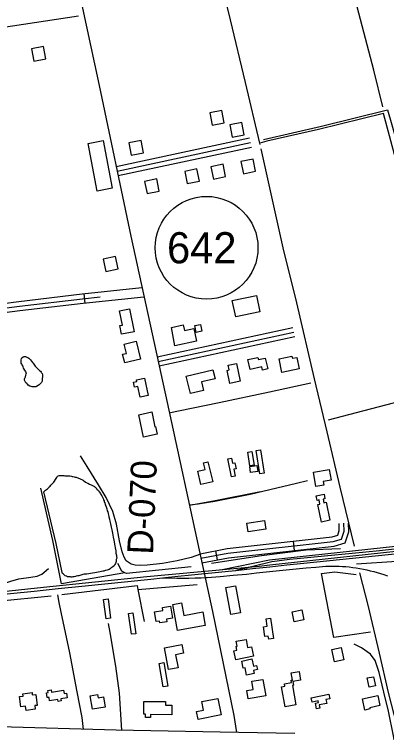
# Model space of a CAD drawing. Extents: x 3445503 to 3483459, y 540493 to 566012.
# Drawn here: x 3467477 to 3468672, y 553510 to 555817 of the extents above; entities that cross this region are included whole.
import ezdxf

# ---------------------------------------------------------------- set-up
doc = ezdxf.new("R2010")
doc.units = 0
for name, color, linetype in [('V-BLDG-OTLN', 7, 'Continuous'), ('V-DTCH-CNTR', 7, 'Continuous'), ('V-RAIL-TRAK', 7, 'Continuous'), ('V-RIVR-RANG-IDEN', 7, 'Continuous'), ('V-ROAD-CNTR', 7, 'Continuous'), ('V-ROAD-IDEN', 7, 'Continuous'), ('V-SITE-VEGE', 7, 'Continuous'), ('V-TOPO-SHOR', 7, 'Continuous')]:
    doc.layers.add(name, color=color, linetype=linetype)

msp = doc.modelspace()

# ---------------------------------------------------------------- linework, layer by layer
at = {"layer": 'V-BLDG-OTLN'}
for points in [[(3467571.2, 555713.7), (3467531.9, 555706.2), (3467539.5, 555666.9), (3467578.8, 555674.4)], [(3468111.8, 555461.5), (3468151.1, 555469), (3468143.7, 555508.3), (3468104.4, 555500.8)], [(3468176, 555422.9), (3468215.3, 555430.4), (3468207.9, 555469.7), (3468168.6, 555462.2)], [(3467762, 555411.7), (3467791.2, 555258.4), (3467743.1, 555249.3), (3467714, 555402.6)], [(3467852.7, 555364.7), (3467892, 555372.2), (3467884.5, 555411.5), (3467845.2, 555404)], [(3468243.9, 555352), (3468204.7, 555344.1), (3468212.7, 555304.9), (3468251.9, 555312.8)], [(3468147.5, 555335.3), (3468108.3, 555327.3), (3468116.2, 555288.1), (3468155.4, 555296.1)], [(3468063.2, 555320.4), (3468024, 555312.5), (3468032, 555273.3), (3468071.2, 555281.2)], [(3467934.5, 555288.3), (3467895.3, 555280.3), (3467903.3, 555241.1), (3467942.5, 555249.1)], [(3467810.2, 554999.7), (3467801.5, 555038.8), (3467762.5, 555030.2), (3467771.1, 554991.1)], [(3468176.9, 554897.9), (3468254.9, 554914), (3468265.8, 554861.3), (3468187.8, 554845.2)], [(3467846.5, 554870.9), (3467861.6, 554797.5), (3467821.5, 554789.2), (3467815.8, 554817), (3467824.3, 554818.8), (3467814.9, 554864.4)], [(3467982.1, 554811), (3468019.6, 554819.3), (3468023.7, 554801), (3468053.2, 554807.5), (3468062, 554767.5), (3467992.5, 554752.1)], [(3468074.8, 554820.7), (3468078.8, 554798.8), (3468060.9, 554795.5), (3468056.8, 554817.4)], [(3467867.9, 554767), (3467881.8, 554709.6), (3467831.6, 554697.3), (3467824.9, 554725), (3467837.5, 554728.1), (3467830.3, 554757.9)], [(3468226.9, 554707.8), (3468259.1, 554715.1), (3468260.7, 554708.1), (3468282.9, 554713.1), (3468290.9, 554678.1), (3468274, 554674.2), (3468271.6, 554684.6), (3468234.1, 554676)], [(3468326.9, 554710.5), (3468368.4, 554718.8), (3468369.7, 554712.1), (3468384.4, 554715), (3468391.8, 554677.9), (3468335.7, 554666.7)], [(3468190.2, 554695.9), (3468202.2, 554638.5), (3468169.1, 554631.5), (3468160.3, 554673.4), (3468166.9, 554674.8), (3468163.6, 554690.3)], [(3468029, 554655.2), (3468114.8, 554675.3), (3468121.5, 554646.2), (3468078.2, 554636.1), (3468084.6, 554608.5), (3468042.3, 554598.6)], [(3467894.8, 554648.1), (3467906.8, 554592.6), (3467881.2, 554587.1), (3467873.7, 554621.9), (3467863.3, 554619.7), (3467859.9, 554635.5), (3467870.8, 554637.9), (3467869.8, 554642.7)], [(3467892.3, 554458.9), (3467876.7, 554530.8), (3467918.1, 554539.8), (3467928.4, 554492.3), (3467930.8, 554492.8), (3467936, 554468.4)], [(3468240.1, 554412.6), (3468246.9, 554369.4), (3468233.1, 554367.2), (3468226.3, 554410.4)], [(3468267.8, 554418.6), (3468279.4, 554343.1), (3468265.3, 554341), (3468253.7, 554416.4)], [(3468098.7, 554379.8), (3468114, 554315.3), (3468076.2, 554306.3), (3468065.9, 554349.7), (3468089.4, 554355.3), (3468084.3, 554376.4)], [(3468174.2, 554331.3), (3468162.1, 554389.4), (3468174.5, 554391.9), (3468178, 554375.2), (3468185.2, 554376.7), (3468189.3, 554357.4), (3468181.6, 554355.8), (3468186.1, 554333.8)], [(3468256, 554367.5), (3468258.7, 554348.1), (3468235.8, 554344.9), (3468233.1, 554364.3)], [(3468437.3, 554346.1), (3468488.2, 554355), (3468494.2, 554320.7), (3468469, 554316.3), (3468471, 554304.8), (3468445.3, 554300.3)], [(3468478.6, 554249.8), (3468490.5, 554191.9), (3468463, 554186.2), (3468451.3, 554242.6), (3468458.4, 554244), (3468455.7, 554257.2), (3468448.9, 554255.8), (3468446, 554270.2), (3468471.4, 554275.5), (3468474.5, 554260.4), (3468468.8, 554259.2), (3468471.1, 554248.3)], [(3468223.9, 554182.3), (3468280.3, 554190.7), (3468284.4, 554163.5), (3468227.9, 554155)], [(3468187.5, 553981.2), (3468203.7, 553894.7), (3468172.7, 553888.9), (3468156.5, 553975.4)], [(3467778.1, 553939.1), (3467786.2, 553877.6), (3467771.5, 553875.7), (3467763.4, 553937.2)], [(3468090.3, 553853.8), (3468000.7, 553837.6), (3467985.5, 553921.5), (3468013.8, 553926.7), (3468021.1, 553886.4), (3468082.4, 553897.5)], [(3467857.5, 553894.6), (3467867.1, 553827.5), (3467853.4, 553825.5), (3467843.8, 553892.6)], [(3467978.8, 553915.6), (3467984.9, 553876.9), (3467965.3, 553873.8), (3467966.6, 553865.5), (3467944.4, 553861.9), (3467943.4, 553868.2), (3467932.5, 553866.5), (3467927.6, 553897.5), (3467954.4, 553901.7), (3467952.9, 553911.5)], [(3468400.6, 553904.1), (3468406.6, 553871.8), (3468375.2, 553865.9), (3468369.1, 553898.1)], [(3468300, 553877.4), (3468309.6, 553812.3), (3468293.8, 553810), (3468292.4, 553819.9), (3468281.6, 553818.3), (3468277, 553849.8), (3468289.3, 553851.6), (3468285.8, 553875.3)], [(3468238.8, 553785.2), (3468244.8, 553754.9), (3468188, 553743.6), (3468182.2, 553772.8), (3468191.5, 553774.7), (3468189.1, 553786.8), (3468192.9, 553787.6), (3468189.8, 553803.2), (3468220.9, 553809.4), (3468226.2, 553782.7)], [(3467972.6, 553712.1), (3467959.1, 553782.4), (3468015.1, 553793.1), (3468020.4, 553765), (3467994.6, 553760.1), (3468002.7, 553717.9)], [(3468526.8, 553783), (3468534.9, 553743.7), (3468505, 553737.6), (3468496.9, 553776.9)], [(3467956.9, 553734.6), (3467969.8, 553659.1), (3467955.3, 553656.6), (3467942.4, 553732.1)], [(3468207.5, 553739.8), (3468239.7, 553746.5), (3468244.6, 553722.9), (3468254.8, 553725.1), (3468257.5, 553712.2), (3468245.4, 553709.7), (3468247.5, 553699.9), (3468222.8, 553694.7), (3468218, 553717.9), (3468212.3, 553716.7)], [(3468346.2, 553592.4), (3468334.7, 553656.8), (3468345.5, 553658.8), (3468344, 553666.8), (3468366.8, 553670.8), (3468365.6, 553677.9), (3468370.2, 553678.7), (3468366.1, 553702), (3468391.3, 553706.5), (3468396.3, 553678.4), (3468371.6, 553674), (3468373.8, 553661.7), (3468370, 553661), (3468381.1, 553598.6)], [(3468630.2, 553689.5), (3468636.3, 553659.9), (3468616.1, 553655.8), (3468610.1, 553685.4)], [(3468239.6, 553674.8), (3468275.1, 553680.9), (3468284.2, 553627.9), (3468227.9, 553618.3), (3468223.3, 553645.2), (3468244.1, 553648.8)], [(3467596.7, 553640), (3467635.4, 553646.1), (3467637.1, 553635.5), (3467644.4, 553636.7), (3467646.9, 553621.1), (3467626.1, 553617.9), (3467627.1, 553611.4), (3467617.6, 553609.9), (3467616.6, 553616.1), (3467590.3, 553611.9), (3467588.6, 553623), (3467582.9, 553622.1), (3467580.5, 553637.3), (3467586.3, 553638.2), (3467585.2, 553645.6), (3467595.6, 553647.2)], [(3467504.6, 553634.6), (3467534, 553638.2), (3467534.9, 553630.9), (3467545.9, 553632.3), (3467550.2, 553597.4), (3467542.6, 553596.4), (3467544, 553585), (3467514.8, 553581.3), (3467513.1, 553594.7), (3467497.6, 553592.8), (3467493.5, 553625.7), (3467505.5, 553627.2)], [(3467763.4, 553624.5), (3467768.9, 553591.7), (3467728.2, 553584.9), (3467721, 553628.1), (3467744.2, 553631.9), (3467745.9, 553621.6)], [(3468078.7, 553609.6), (3468130.9, 553619.7), (3468141.2, 553566.7), (3468067.4, 553552.4), (3468062.5, 553577.4), (3468084.1, 553581.6)], [(3468430.6, 553621.4), (3468486.7, 553632.9), (3468489.5, 553618.8), (3468477.3, 553616.3), (3468479.9, 553603.5), (3468455.9, 553598.6), (3468458.1, 553588), (3468447.5, 553585.8), (3468443.6, 553604.6), (3468453.3, 553606.6), (3468452.3, 553611.7), (3468433.3, 553607.9)], [(3468594.6, 553618), (3468643.6, 553628.8), (3468650.6, 553596.6), (3468618, 553589.4), (3468618.7, 553585.9), (3468602.4, 553582.4)], [(3467892.7, 553610.1), (3467962.5, 553610), (3467962.4, 553597.7), (3467983.2, 553597.7), (3467983.2, 553567.4), (3467914.4, 553567.5), (3467914.4, 553558.6), (3467898.4, 553558.6), (3467898.4, 553569.4), (3467892.7, 553569.4)]]:
    msp.add_lwpolyline(points, close=True, dxfattribs=at)
at = {"layer": 'V-DTCH-CNTR'}
for points in [[(3468277.4, 555414.6), (3468463.7, 555457.5), (3468674.8, 555510), (3468704.7, 555406.6), (3468747.5, 555241.5), (3468819.1, 554976.1), (3468879.9, 554757.7), (3468917.2, 554630.5), (3468791.5, 554594.2), (3468574.7, 554536.5), (3468484.2, 554513)], [(3467397.6, 553980.6), (3467425.2, 553983.2), (3467465.8, 553996.2), (3467491.8, 554003.3), (3467530.5, 554009), (3467550.5, 554012.2), (3467565.8, 554018.9), (3467587.1, 554036.7)], [(3468620.6, 553832.9), (3468502.4, 553815), (3468462.9, 554020.5), (3468505.9, 554026.4), (3468574.1, 554017.5)]]:
    msp.add_lwpolyline(points, dxfattribs=at)
at = {"layer": 'V-RAIL-TRAK'}
for points in [[(3468737.4, 554103.3), (3468649.3, 554094.1), (3468561.2, 554085.3), (3468473.1, 554076.7), (3468384.9, 554068.3), (3468360.9, 554065.5)], [(3467388.4, 553949.3), (3467464.9, 553956.7), (3467541.3, 553964.3), (3467617.8, 553972.2), (3467694.2, 553980.4), (3467915.7, 554003.1), (3467953.3, 554007.1), (3468002.2, 554012.3), (3468045.5, 554016.6), (3468088.8, 554020.8), (3468121.7, 554023.8), (3468154.5, 554027.1), (3468187.3, 554030.8), (3468188.5, 554030.9), (3468242.2, 554036.9), (3468297.1, 554042.8), (3468352, 554048.5), (3468406.9, 554054), (3468802.6, 554094.8)], [(3468360.9, 554065.5), (3468336.9, 554062.4), (3468328.7, 554061.7), (3468320.5, 554060.8), (3468312.3, 554059.5), (3468304.2, 554058), (3468239, 554042.6), (3468222.2, 554038.5), (3468205.4, 554034.6), (3468188.5, 554030.9)], [(3467953.3, 554007.1), (3467999.3, 554005.5), (3468018.6, 554005.6), (3468037.9, 554005.9), (3468057.2, 554006.5), (3468076.5, 554007.3), (3468091.6, 554008.1), (3468095.8, 554008.3), (3468138, 554011.6), (3468180.2, 554015.2), (3468222.4, 554019), (3468254.2, 554022.8), (3468286.1, 554026.5), (3468317.9, 554029.9), (3468349.8, 554033.2), (3468381.7, 554036.2), (3468413.6, 554039.1), (3468445.5, 554041.7), (3468456.1, 554042.8), (3468466.7, 554043.6), (3468477.3, 554044.2), (3468488, 554044.6), (3468498.6, 554044.7), (3468509.2, 554044.6), (3468519.9, 554044.3), (3468530.5, 554043.8), (3468541.1, 554043), (3468552.5, 554041.8), (3468563.8, 554040.4), (3468575.1, 554038.8), (3468586.4, 554036.9), (3468597.6, 554034.8), (3468608.8, 554032.5), (3468620, 554029.9), (3468631, 554027.1), (3468642.1, 554024.1), (3468653, 554020.8), (3468663.9, 554017.4), (3468674.7, 554013.9)]]:
    msp.add_lwpolyline(points, dxfattribs=at)
at = {"layer": 'V-ROAD-CNTR'}
for p, q in [((3467704.1, 554889.3), (3467701.1, 554919.2)), ((3468371.8, 554124.7), (3468375.1, 554094.9)), ((3468122.6, 554094), (3468128.3, 554064.6))]:
    msp.add_line(p, q, dxfattribs=at)
for points in [[(3466296.3, 562350.4), (3466303.2, 562329.2), (3466466.5, 561562), (3466621.2, 560841.7), (3466678.3, 560578.3), (3466722.8, 560364.5), (3466893.1, 559567.2), (3467114.3, 558548.9), (3467332.3, 557522.6), (3467749.1, 555588.5)], [(3468138.8, 554033.2), (3468296, 554064.4), (3468789.2, 554118.6), (3469204.1, 554160.3), (3469751.8, 554215.1), (3470124.8, 554253.4), (3470516.2, 554290), (3470698.3, 554312.8), (3470863.5, 554331.1), (3471003.4, 554347.6), (3471107.5, 554365), (3471215, 554386.8), (3471325.3, 554412.7), (3471414.4, 554432.1), (3471545.7, 554474.3), (3471680, 554520), (3471868.9, 554605.8), (3472145.4, 554763.4), (3472596.5, 555045.8), (3473094.6, 555368.2), (3473178, 555426.6), (3473377.1, 555552.8), (3473631.6, 555713.7), (3473954.3, 555918.9)], [(3468297.7, 554048.5), (3468790.8, 554102.7), (3469205.7, 554144.4), (3469753.4, 554199.2), (3470126.3, 554237.5), (3470517.9, 554274.1), (3470700.2, 554296.9), (3470865.3, 554315.2), (3471005.6, 554331.8), (3471110.4, 554349.3), (3471218.4, 554371.2), (3471328.8, 554397.1), (3471418.6, 554416.6), (3471550.7, 554459.1), (3471685.9, 554505.2), (3471876.2, 554591.5), (3472153.6, 554749.6), (3472605.1, 555032.3), (3473103.6, 555354.9), (3473186.8, 555413.2), (3473385.7, 555539.3), (3473640.2, 555700.2), (3473962.8, 555905.4)], [(3467749.1, 555588.5), (3467851.5, 555104.1), (3467967.5, 554569.8), (3468076.1, 554070.8), (3468112.9, 553899), (3468182, 553564.6), (3468190.7, 553510.1)], [(3467804.1, 555328.3), (3468232.4, 555419.9)], [(3467807.2, 555313.7), (3468235.5, 555405.2)], [(3467810.4, 555299), (3468238.7, 555390.5)], [(3467886, 554938), (3467694.4, 554918.5), (3467491.5, 554894), (3467039.4, 554835.6), (3466915.3, 554825), (3466530.9, 554771.5), (3466469.4, 554764.3)], [(3463638.3, 554878.8), (3463987.3, 554832.6), (3464280.6, 554794.5), (3464371.6, 554780.1), (3464665.5, 554731.1), (3465052.1, 554686.5), (3465440, 554638.9), (3465471.7, 554638.1), (3465512.1, 554636.9), (3465552.2, 554637), (3465650.6, 554644.4), (3466146.1, 554711.2), (3466532.8, 554756.6), (3466917, 554810.1), (3467041, 554820.7), (3467493.3, 554879.1), (3467696.1, 554903.6), (3467752.3, 554909.3)], [(3467892.4, 554908.5), (3467697.8, 554888.7), (3467495.2, 554864.2), (3467042.6, 554805.8), (3466918.7, 554795.2), (3466534.7, 554741.7), (3466474, 554734.6)], [(3467935.6, 554717.1), (3468371, 554811.2)], [(3467938.7, 554702.4), (3468374.1, 554796.6)], [(3467941.9, 554687.8), (3468377.3, 554781.9)], [(3467978.1, 554537.7), (3468004.5, 554543.7), (3468134.8, 554569.9), (3468296.6, 554604.1), (3468428.8, 554633)], [(3468074.9, 554083.5), (3468045, 554072.3), (3467999.5, 554061.4), (3467953.1, 554053.5), (3467903.1, 554047.6), (3467881.5, 554047), (3467865.5, 554047.8), (3467852.5, 554050.7), (3467836.4, 554061.6), (3467829.8, 554073.1), (3467823.1, 554090), (3467814.9, 554126), (3467804.9, 554179.5), (3467793.1, 554219.9), (3467772.2, 554264.8), (3467747.4, 554306.1), (3467711.4, 554364.4), (3467689.1, 554398.8)], [(3468039.9, 554241.5), (3468067, 554244.9), (3468121.1, 554253.1), (3468234, 554275.9), (3468382.9, 554310.7), (3468418.3, 554319.4)], [(3468039.2, 554240.5), (3468121.8, 554255.6), (3468267.9, 554284.1)], [(3468073.5, 554084.5), (3468160.1, 554101.3), (3468498, 554138.6), (3468515.3, 554143.6), (3468520.5, 554159.2), (3468520, 554181.9)], [(3468076.3, 554069.8), (3468162.3, 554086.4), (3468500.9, 554123.9), (3468527.1, 554131.3), (3468535.6, 554157), (3468535, 554182.3)], [(3468079.2, 554055.1), (3468164.6, 554071.6), (3468503.8, 554109.1), (3468538.8, 554119.1), (3468550.6, 554154.7), (3468550, 554182.6)], [(3462633.1, 553462.7), (3463482.4, 553551.6), (3464022.9, 553608.7), (3464520.2, 553660.1), (3464971.1, 553704.8), (3465529.5, 553763.6), (3465882.8, 553800.9), (3466138.1, 553826.6), (3466333.5, 553848.8), (3466574.4, 553870.9), (3467118.4, 553928.6), (3467571, 553977.4), (3467902, 554011.1), (3468263.5, 554044.8), (3468297.7, 554048.5)], [(3467699.5, 553520.3), (3467697.2, 553539.3), (3467694.5, 553558.8), (3467679.3, 553641.2), (3467655.3, 553765.7), (3467627.8, 553896.6), (3467621, 553928), (3467616.3, 553952)], [(3467822.6, 553516.8), (3467819, 553568.9), (3467814.5, 553636.4), (3467802.8, 553722.9), (3467784.4, 553831.3), (3467779.9, 553860.1)], [(3468692.2, 553433.2), (3468697.5, 553444.8), (3468699.9, 553454.3), (3468699.8, 553470.3), (3468694.6, 553499.3), (3468678.4, 553578.7), (3468663.4, 553639.2), (3468647.9, 553702.6), (3468635.6, 553741.6), (3468620.9, 553762), (3468592.2, 553782.2), (3468568.1, 553794.1)], [(3468377.9, 553507.4), (3468138.2, 553510.9), (3467804.4, 553517.2), (3467429.8, 553528.2), (3467045.1, 553536.3), (3466574.2, 553544.3), (3466125.3, 553551.5), (3465700, 553558.9), (3465075.4, 553572.5)]]:
    msp.add_lwpolyline(points, dxfattribs=at)
at = {"layer": 'V-ROAD-IDEN'}
msp.add_circle((3468094.4, 555067.3), 165, dxfattribs=at)
at = {"layer": 'V-SITE-VEGE'}
for points in [[(3467769.2, 554030.4), (3467764.9, 554028.2), (3467761.3, 554028.1), (3467752.6, 554026.6), (3467746.1, 554025.1), (3467735.3, 554022.9), (3467728, 554022.1), (3467709.9, 554019), (3467704.9, 554018.3), (3467701.3, 554018.3), (3467696.9, 554017.5), (3467691.1, 554015.3), (3467684.6, 554013.8), (3467681, 554013.8), (3467675.2, 554012.3), (3467673.1, 554011.5), (3467669.5, 554010), (3467665.1, 554010), (3467661.5, 554009.3), (3467659.3, 554009.2), (3467657.2, 554009.9), (3467650.6, 554009.9), (3467647.7, 554010.6), (3467644.8, 554012), (3467640.5, 554013.4), (3467637.5, 554017), (3467634.6, 554018.4), (3467631.7, 554021.3), (3467630.2, 554024.2), (3467611.2, 554117), (3467571.7, 554283.7), (3467576.7, 554288.8), (3467583.9, 554293.2), (3467587.5, 554297.6), (3467589, 554299), (3467591.8, 554301.2), (3467594.7, 554304.9), (3467598.3, 554308.5), (3467601.2, 554310.7), (3467602.6, 554312.9), (3467604.1, 554314.4), (3467611.9, 554326), (3467613.3, 554329.6), (3467616.2, 554333.3), (3467621.3, 554335.5), (3467635.7, 554335.6), (3467639.4, 554334.9), (3467653.1, 554335), (3467655.3, 554334.3), (3467660.4, 554333.6), (3467663.3, 554332.9), (3467665.5, 554333), (3467669.1, 554331.5), (3467672.7, 554330.8), (3467675.6, 554330.1), (3467688, 554325.2), (3467698.1, 554320.2), (3467706.1, 554314.4), (3467708.3, 554313.7), (3467712.7, 554310.9), (3467718.5, 554308), (3467720.7, 554306.6), (3467723.6, 554305.9), (3467725.8, 554304.5), (3467730.1, 554302.3), (3467732.3, 554301.6), (3467734.5, 554300.2), (3467736.7, 554298), (3467739.6, 554295.9), (3467741.1, 554294.4), (3467742.5, 554292.3), (3467746.9, 554287.3), (3467749.8, 554283.7), (3467753.5, 554277.9), (3467755, 554275), (3467757.9, 554270), (3467760.1, 554265.6), (3467762.3, 554262), (3467763.8, 554257), (3467765.3, 554254.1), (3467766, 554250.5), (3467767.5, 554249), (3467769, 554241.8), (3467770.5, 554238.2), (3467772.7, 554231.7), (3467774.2, 554228.1), (3467775.7, 554222.3), (3467777.1, 554218.7), (3467777.9, 554213.6), (3467779.4, 554209.3), (3467780.9, 554202.8), (3467782.4, 554194.9), (3467783.9, 554189.1), (3467785.4, 554180.4), (3467786.9, 554174.6), (3467787.7, 554169.6), (3467790.6, 554160.9), (3467792.2, 554150.8), (3467793.7, 554143.5), (3467794.4, 554137.7), (3467796.7, 554128.3)], [(3467796.7, 554128.3), (3467797.5, 554122.6), (3467799, 554114.6), (3467799.7, 554109.5), (3467801.2, 554103.8), (3467802.8, 554093.6), (3467803.5, 554090), (3467803.5, 554085.7), (3467805, 554079.2), (3467805.1, 554075.6), (3467805.8, 554069.8), (3467804.4, 554065.4), (3467803.8, 554059.6), (3467801.6, 554053.1), (3467799.5, 554050.2), (3467797.3, 554045.8), (3467793.8, 554042.2), (3467787.3, 554037.8), (3467784.4, 554035.6), (3467781.5, 554034.1), (3467775, 554031.9), (3467771.4, 554030.4), (3467769.2, 554030.4)]]:
    msp.add_lwpolyline(points, dxfattribs=at)
at = {"layer": 'V-TOPO-SHOR'}
for p, q in [((3468288.1, 555409.4), (3468265.5, 555403.2)), ((3467873.5, 553969.8), (3468063.7, 553985.9)), ((3467390.1, 553929.2), (3467595.8, 553949))]:
    msp.add_line(p, q, dxfattribs=at)
for points in [[(3468660.2, 555519.9), (3468631.3, 555637.2), (3468539.8, 555984.6), (3468462.1, 556283.7), (3468393.8, 556564.5)], [(3468266.7, 555398.5), (3468265.5, 555403.2), (3468219.2, 555597.9), (3468171.1, 555799), (3468114.3, 556030.4), (3468066.2, 556232.8), (3468046.8, 556317.9), (3468036.7, 556377.8), (3468002.3, 556494)], [(3467683.2, 555811.4), (3467257.8, 555746.5), (3466783.6, 555677.3)], [(3468888.4, 554638.5), (3468829.7, 554871.8), (3468725.8, 555263), (3468662, 555498.2), (3468453.8, 555447.5), (3468288.1, 555409.4)], [(3468568.8, 554108.8), (3468523.4, 554298.2), (3468481.5, 554476), (3468441, 554646.6), (3468384.1, 554890.2), (3468340.7, 555067.2), (3468269.9, 555384.5)], [(3467513, 554652.5), (3467514.4, 554658.3), (3467515.1, 554661.9), (3467515.8, 554665.6), (3467514.4, 554668.5), (3467512.9, 554671.3), (3467511.4, 554674.2), (3467509.2, 554677.1), (3467507, 554680), (3467505.5, 554684.3), (3467504.1, 554687.9), (3467502.6, 554690.8), (3467501.1, 554693.7), (3467499.6, 554696.6), (3467498.9, 554700.2), (3467498.9, 554703.8), (3467499.6, 554707.4), (3467500.3, 554711.1), (3467501.7, 554714), (3467505.3, 554716.9), (3467508.9, 554717.7), (3467512.5, 554717.7), (3467517.6, 554716.3), (3467520.5, 554714.8), (3467524.1, 554712.7), (3467527.1, 554709.8), (3467529.3, 554707), (3467532.2, 554703.4), (3467535.8, 554699), (3467537.3, 554696.2), (3467539.5, 554693.3), (3467541.7, 554689.7), (3467543.9, 554686.8), (3467546.1, 554684.6), (3467548.3, 554682.5), (3467550.5, 554680.3), (3467553.4, 554677.5), (3467555.6, 554675.3), (3467557.8, 554673.1), (3467560.7, 554670.3), (3467562.9, 554668.1), (3467564.3, 554665.2), (3467566.5, 554663.1), (3467568, 554659.5), (3467568, 554654.4), (3467568.1, 554650.8), (3467566.7, 554647.9), (3467566.7, 554642.8), (3467566, 554639.2), (3467564.6, 554634.8), (3467559.6, 554629.7), (3467557.4, 554626.8), (3467553.8, 554624.6), (3467548.8, 554621.7), (3467545.9, 554620.2), (3467542.3, 554620.2), (3467538.6, 554620.1), (3467534.3, 554620.8), (3467530.7, 554621.5), (3467527, 554622.9), (3467521.9, 554625.8), (3467519, 554629.4), (3467516.8, 554631.5), (3467513.9, 554633.7), (3467511.7, 554638), (3467510.2, 554642.4), (3467510.2, 554646), (3467513, 554652.5)], [(3467831.9, 554023.4), (3467628.6, 553988.2), (3467600.9, 554126.5), (3467562.6, 554295)], [(3468109.8, 554053.7), (3468270.3, 554078.3), (3468414.2, 554096.8), (3468524.3, 554101.2)], [(3468575.5, 554052.3), (3468705, 554060.4), (3468881.1, 554083.7), (3469023.8, 554095.8)], [(3468044.6, 554042.8), (3467836.9, 554021), (3467831.9, 554023.4), (3467822.3, 554028.1), (3467809.1, 554052.6)], [(3468730.8, 553427.1), (3468706.6, 553530.2), (3468678.7, 553638.5), (3468649.9, 553764.8), (3468614.5, 553914.4), (3468586.1, 554023.4)], [(3467630, 553953.4), (3467871, 553982.7), (3467873.5, 553969.8), (3467893.6, 553867)]]:
    msp.add_lwpolyline(points, dxfattribs=at)

# ---------------------------------------------------------------- texts
at = {"layer": 'V-RIVR-RANG-IDEN'}
msp.add_text('D-070', height=83, rotation=87.5677, dxfattribs=at).set_placement((3467922.3, 554080.8))
at = {"layer": 'V-ROAD-IDEN'}
msp.add_text('642', height=100, dxfattribs=at).set_placement((3467967.3, 555017.3))

doc.saveas('drawing.dxf')
